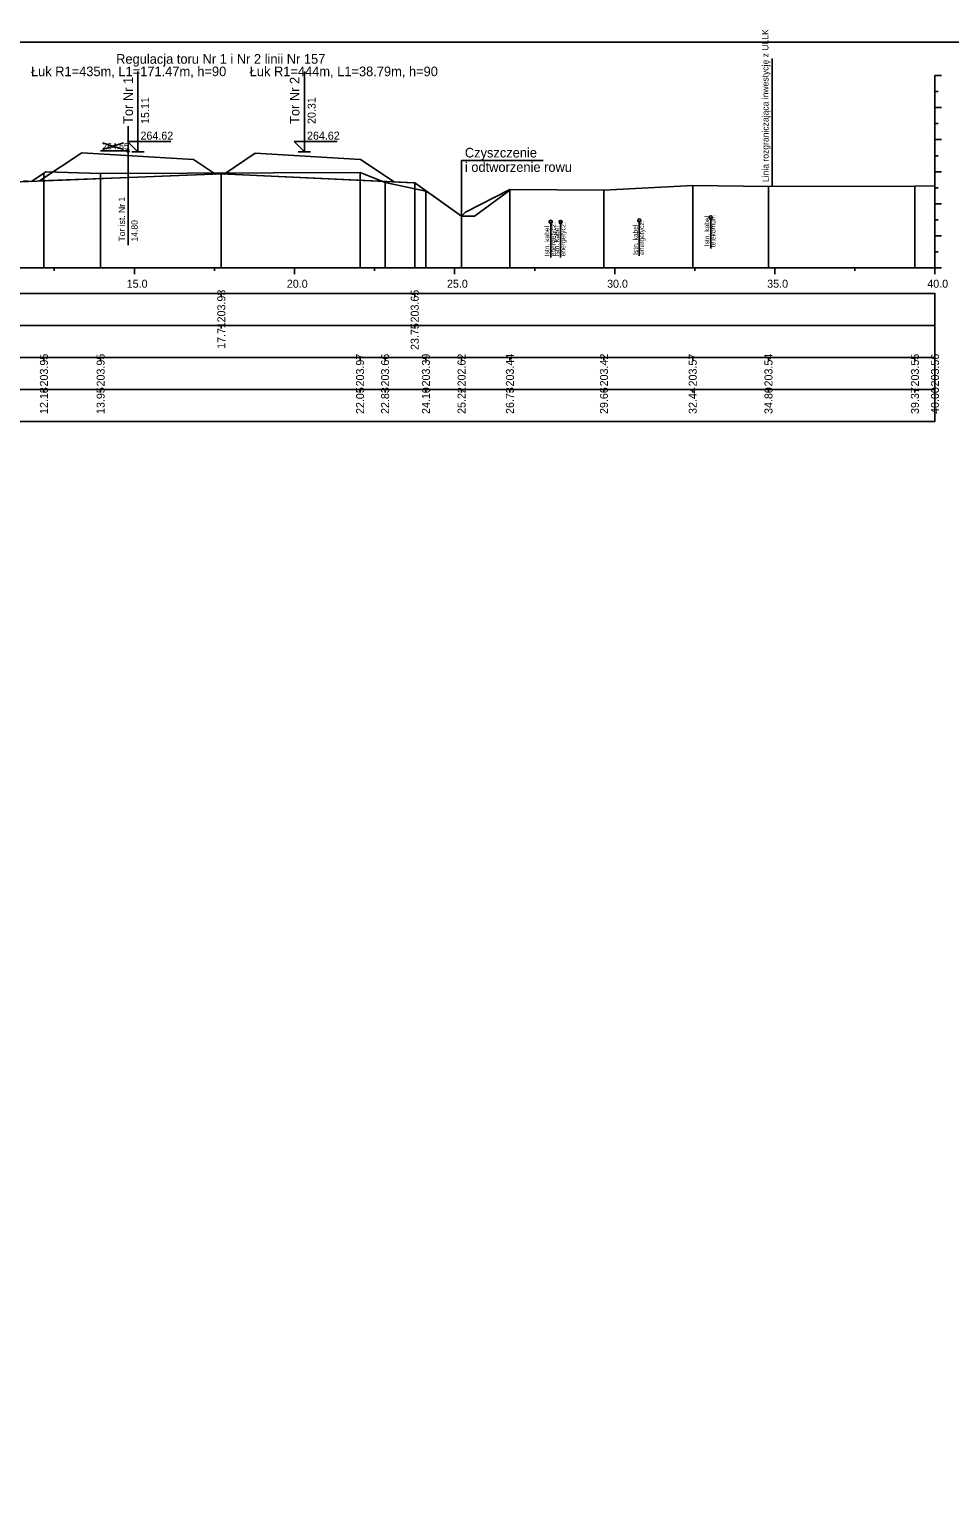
# Model space of a CAD drawing. Extents: x 6516023 to 6560129, y 5513077 to 5529206.
# Drawn here: x 6520867.27 to 6520896.01, y 5514308.51 to 5514354.4 of the extents above; entities that cross this region are included whole.
import ezdxf

# ---------------------------------------------------------------- set-up
doc = ezdxf.new("R2010")
doc.units = 0
for name, color, linetype in [('IR_default', 7, 'Continuous'), ('TOR_PRZEK_P-kable', 7, 'Continuous'), ('TOR_PRZEK_P-komponent', 7, 'Continuous'), ('TOR_PRZEK_P-odwodnienie', 7, 'Continuous'), ('TOR_PRZEK_P-tabelka istniejace', 7, 'Continuous'), ('TOR_PRZEK_P-tabelka projektowane', 7, 'Continuous'), ('TOR_PRZEK_P-teren istniejacy', 7, 'Continuous'), ('TOR_PRZEK_P-tory istniejace', 7, 'Continuous'), ('TOR_PRZEK_P-tory projektowane', 7, 'Continuous'), ('TOR_PRZEK_P-uklad odniesienia', 7, 'Continuous'), ('TOR_PRZEK_P-warstwa ochronna II', 7, 'Continuous'), ('TOR_PS_T-granica PKP-projektowana', 7, 'Continuous'), ('TOR_RAMKI-ramka+tabelka 1', 7, 'Continuous')]:
    doc.layers.add(name, color=color, linetype=linetype)

msp = doc.modelspace()

# ---------------------------------------------------------------- linework, layer by layer
at = {"layer": 'IR_default'}
msp.add_lwpolyline([(6520866.988, 5514349.644), (6520873.267, 5514349.887), (6520879.263, 5514349.606)], dxfattribs=at)
at = {"layer": 'TOR_PRZEK_P-kable'}
for p, q in [((6520888.549, 5514348.527), (6520888.549, 5514347.553)), ((6520883.554, 5514348.389), (6520883.554, 5514347.279)), ((6520883.862, 5514348.386), (6520883.862, 5514347.276)), ((6520886.32, 5514348.433), (6520886.32, 5514347.323))]:
    msp.add_line(p, q, dxfattribs=at)
for centre in [(6520886.32, 5514348.433), (6520888.549, 5514348.527), (6520883.554, 5514348.389), (6520883.862, 5514348.386)]:
    msp.add_circle(centre, 0.05, dxfattribs=at)
at = {"layer": 'TOR_PRZEK_P-komponent'}
msp.add_lwpolyline([(6520868.907, 5514350.546), (6520872.4, 5514350.336), (6520873.085, 5514349.88), (6520873.267, 5514349.887), (6520873.352, 5514349.883), (6520874.327, 5514350.533), (6520877.611, 5514350.336), (6520878.664, 5514349.634), (6520873.267, 5514349.887), (6520871.412, 5514349.813), (6520870.662, 5514349.783), (6520867.589, 5514349.667), (6520867.589, 5514349.667)], close=True, dxfattribs=at)
at = {"layer": 'TOR_PRZEK_P-odwodnienie'}
for p, q in [((6520880.769, 5514348.571), (6520880.769, 5514350.307)), ((6520880.769, 5514350.307), (6520883.32, 5514350.307)), ((6520879.306, 5514349.604), (6520880.769, 5514348.571))]:
    msp.add_line(p, q, dxfattribs=at)
msp.add_lwpolyline([(6520880.769, 5514348.571), (6520881.169, 5514348.571), (6520882.304, 5514349.4)], dxfattribs=at)
at = {"layer": 'TOR_PRZEK_P-tabelka istniejace'}
for p, q in [((6520867.727, 5514344.056), (6520867.727, 5514344.156)), ((6520869.498, 5514344.056), (6520869.498, 5514344.156)), ((6520877.599, 5514344.056), (6520877.599, 5514344.156)), ((6520878.381, 5514344.056), (6520878.381, 5514344.156)), ((6520879.655, 5514344.056), (6520879.655, 5514344.156)), ((6520880.769, 5514344.056), (6520880.769, 5514344.156)), ((6520882.278, 5514344.056), (6520882.278, 5514344.156)), ((6520885.215, 5514344.056), (6520885.215, 5514344.156)), ((6520887.987, 5514344.056), (6520887.987, 5514344.156)), ((6520890.353, 5514344.056), (6520890.353, 5514344.156)), ((6520894.926, 5514344.056), (6520894.926, 5514344.156)), ((6520895.552, 5514344.056), (6520895.552, 5514344.156)), ((6520811.752, 5514343.156), (6520895.552, 5514343.156)), ((6520867.727, 5514343.056), (6520867.727, 5514343.156)), ((6520869.498, 5514343.056), (6520869.498, 5514343.156)), ((6520877.599, 5514343.056), (6520877.599, 5514343.156)), ((6520878.381, 5514343.056), (6520878.381, 5514343.156)), ((6520879.655, 5514343.056), (6520879.655, 5514343.156)), ((6520880.769, 5514343.056), (6520880.769, 5514343.156)), ((6520882.278, 5514343.056), (6520882.278, 5514343.156)), ((6520885.215, 5514343.056), (6520885.215, 5514343.156)), ((6520887.987, 5514343.056), (6520887.987, 5514343.156)), ((6520890.353, 5514343.056), (6520890.353, 5514343.156)), ((6520894.926, 5514343.056), (6520894.926, 5514343.156)), ((6520895.552, 5514343.056), (6520895.552, 5514343.156))]:
    msp.add_line(p, q, dxfattribs=at)
for points in [[(6520867.727, 5514349.908), (6520867.727, 5514347.156), (6520867.727, 5514347.026), (6520867.727, 5514346.956)], [(6520869.498, 5514349.904), (6520869.498, 5514347.156), (6520869.498, 5514347.026), (6520869.498, 5514346.956)], [(6520877.599, 5514349.926), (6520877.599, 5514347.156), (6520877.599, 5514347.026), (6520877.599, 5514346.956)], [(6520878.381, 5514349.616), (6520878.381, 5514347.156), (6520878.381, 5514347.026), (6520878.381, 5514346.956)], [(6520882.278, 5514349.4), (6520882.278, 5514347.156), (6520882.278, 5514347.026), (6520882.278, 5514346.956)], [(6520887.987, 5514349.523), (6520887.987, 5514347.156), (6520887.987, 5514347.026), (6520887.987, 5514346.956)], [(6520890.353, 5514349.495), (6520890.353, 5514347.156), (6520890.353, 5514347.026), (6520890.353, 5514346.956)], [(6520894.926, 5514349.508), (6520894.926, 5514347.156), (6520894.926, 5514347.026), (6520894.926, 5514346.956)], [(6520895.552, 5514349.516), (6520895.552, 5514347.156), (6520895.552, 5514347.026), (6520895.552, 5514346.956)], [(6520879.655, 5514349.343), (6520879.655, 5514347.156), (6520879.655, 5514347.026), (6520879.655, 5514346.956)], [(6520885.215, 5514349.374), (6520885.215, 5514347.156), (6520885.215, 5514347.026), (6520885.215, 5514346.956)], [(6520880.769, 5514348.571), (6520880.769, 5514347.156), (6520880.769, 5514347.026), (6520880.769, 5514346.956)]]:
    msp.add_lwpolyline(points, dxfattribs=at)
msp.add_lwpolyline([(6520811.752, 5514344.156), (6520811.752, 5514342.156), (6520895.552, 5514342.156), (6520895.552, 5514344.156)], close=True, dxfattribs=at)
at = {"layer": 'TOR_PRZEK_P-tabelka projektowane'}
for p, q in [((6520873.267, 5514346.056), (6520873.267, 5514346.156)), ((6520879.306, 5514346.056), (6520879.306, 5514346.156)), ((6520811.752, 5514345.156), (6520895.552, 5514345.156)), ((6520873.267, 5514345.056), (6520873.267, 5514345.156)), ((6520879.306, 5514345.056), (6520879.306, 5514345.156))]:
    msp.add_line(p, q, dxfattribs=at)
for points in [[(6520873.267, 5514349.887), (6520873.267, 5514347.156), (6520873.267, 5514347.026), (6520873.267, 5514346.956)], [(6520879.306, 5514349.604), (6520879.306, 5514347.156), (6520879.306, 5514347.026), (6520879.306, 5514346.956)]]:
    msp.add_lwpolyline(points, dxfattribs=at)
msp.add_lwpolyline([(6520811.752, 5514346.156), (6520811.752, 5514344.156), (6520895.552, 5514344.156), (6520895.552, 5514346.156)], close=True, dxfattribs=at)
at = {"layer": 'TOR_PRZEK_P-teren istniejacy'}
msp.add_lwpolyline([(6520867.093, 5514349.675), (6520867.338, 5514349.645), (6520867.727, 5514349.908), (6520867.79, 5514349.956), (6520869.498, 5514349.904), (6520877.599, 5514349.926), (6520878.381, 5514349.616), (6520879.655, 5514349.343), (6520879.812, 5514349.258), (6520880.769, 5514348.571), (6520880.894, 5514348.692), (6520882.278, 5514349.4), (6520885.215, 5514349.374), (6520887.987, 5514349.523), (6520890.353, 5514349.495), (6520894.926, 5514349.508), (6520895.552, 5514349.516)], dxfattribs=at)
at = {"layer": 'TOR_PRZEK_P-tory istniejace'}
for p, q in [((6520870.354, 5514351.381), (6520870.354, 5514347.66)), ((6520869.555, 5514350.652), (6520870.207, 5514350.855)), ((6520869.555, 5514350.855), (6520870.207, 5514350.652)), ((6520870.355, 5514350.605), (6520869.489, 5514350.605))]:
    msp.add_line(p, q, dxfattribs=at)
msp.add_circle((6520870.355, 5514350.605), 0.035, dxfattribs=at)
at = {"layer": 'TOR_PRZEK_P-tory projektowane'}
for p, q in [((6520870.662, 5514351.453), (6520870.662, 5514353.086)), ((6520875.862, 5514351.453), (6520875.862, 5514353.086)), ((6520870.662, 5514351.453), (6520870.662, 5514350.576)), ((6520875.862, 5514351.453), (6520875.862, 5514350.576)), ((6520870.662, 5514350.576), (6520870.342, 5514350.895)), ((6520870.342, 5514350.895), (6520871.687, 5514350.895)), ((6520875.862, 5514350.576), (6520875.542, 5514350.895)), ((6520875.542, 5514350.895), (6520876.887, 5514350.895)), ((6520870.47, 5514350.576), (6520870.853, 5514350.576)), ((6520875.67, 5514350.576), (6520876.053, 5514350.576))]:
    msp.add_line(p, q, dxfattribs=at)
at = {"layer": 'TOR_PRZEK_P-uklad odniesienia'}
for p, q in [((6520895.552, 5514352.956), (6520895.552, 5514346.956)), ((6520895.752, 5514352.956), (6520895.552, 5514352.956)), ((6520895.652, 5514352.456), (6520895.552, 5514352.456)), ((6520895.752, 5514351.956), (6520895.552, 5514351.956)), ((6520895.652, 5514351.456), (6520895.552, 5514351.456)), ((6520895.752, 5514350.956), (6520895.552, 5514350.956)), ((6520895.652, 5514350.456), (6520895.552, 5514350.456)), ((6520895.752, 5514349.956), (6520895.552, 5514349.956)), ((6520895.652, 5514349.456), (6520895.552, 5514349.456)), ((6520895.752, 5514348.956), (6520895.552, 5514348.956)), ((6520895.652, 5514348.456), (6520895.552, 5514348.456)), ((6520895.752, 5514347.956), (6520895.552, 5514347.956)), ((6520895.652, 5514347.456), (6520895.552, 5514347.456)), ((6520815.552, 5514346.956), (6520895.552, 5514346.956)), ((6520868.052, 5514346.856), (6520868.052, 5514346.956)), ((6520870.552, 5514346.756), (6520870.552, 5514346.956)), ((6520873.052, 5514346.856), (6520873.052, 5514346.956)), ((6520875.552, 5514346.756), (6520875.552, 5514346.956)), ((6520878.052, 5514346.856), (6520878.052, 5514346.956)), ((6520880.552, 5514346.756), (6520880.552, 5514346.956)), ((6520883.052, 5514346.856), (6520883.052, 5514346.956)), ((6520885.552, 5514346.756), (6520885.552, 5514346.956)), ((6520888.052, 5514346.856), (6520888.052, 5514346.956)), ((6520890.552, 5514346.756), (6520890.552, 5514346.956)), ((6520893.052, 5514346.856), (6520893.052, 5514346.956)), ((6520895.552, 5514346.756), (6520895.552, 5514346.956)), ((6520895.752, 5514346.956), (6520895.552, 5514346.956))]:
    msp.add_line(p, q, dxfattribs=at)
at = {"layer": 'TOR_PRZEK_P-warstwa ochronna II'}
msp.add_lwpolyline([(6520866.988, 5514349.644), (6520873.267, 5514349.887), (6520879.306, 5514349.604)], dxfattribs=at)
at = {"layer": 'TOR_PS_T-granica PKP-projektowana'}
msp.add_line((6520890.467, 5514349.495), (6520890.467, 5514353.492), dxfattribs=at)
at = {"layer": 'TOR_RAMKI-ramka+tabelka 1'}
msp.add_lwpolyline([(6520722.102, 5514354.006), (6520969.602, 5514354.006), (6520969.602, 5514262.506), (6520722.102, 5514262.506)], close=True, dxfattribs=at)

# ---------------------------------------------------------------- texts
at = {"layer": 'TOR_PRZEK_P-kable'}
for s, height, p in [('Istn. kabel', 0.14999, (6520888.505, 5514347.629)), ('telekomun.', 0.15, (6520888.699, 5514347.601)), ('Istn. kabel', 0.14999, (6520883.509, 5514347.315)), ('energetycz.', 0.14999, (6520883.703, 5514347.315)), ('Istn. kabel', 0.14999, (6520883.816, 5514347.312)), ('energetycz.', 0.14999, (6520884.011, 5514347.312)), ('Istn. kabel', 0.14999, (6520886.275, 5514347.359)), ('energetycz.', 0.14999, (6520886.469, 5514347.359))]:
    msp.add_text(s, height=height, rotation=90.0511, dxfattribs=at).set_placement(p)
at = {"layer": 'TOR_PRZEK_P-odwodnienie'}
for s, p in [('Czyszczenie', (6520880.872, 5514350.4)), ('i odtworzenie rowu', (6520880.872, 5514349.95))]:
    msp.add_text(s, height=0.3, dxfattribs=at).set_placement(p)
at = {"layer": 'TOR_PRZEK_P-tabelka istniejace'}
for s, p in [('203.95', (6520867.852, 5514343.247)), ('203.95', (6520869.623, 5514343.247)), ('203.97', (6520877.724, 5514343.248)), ('203.66', (6520878.506, 5514343.247)), ('203.39', (6520879.78, 5514343.248)), ('202.62', (6520880.894, 5514343.25)), ('203.44', (6520882.403, 5514343.248)), ('203.42', (6520885.34, 5514343.25)), ('203.57', (6520888.112, 5514343.248)), ('203.54', (6520890.478, 5514343.248)), ('203.55', (6520895.051, 5514343.247)), ('203.56', (6520895.677, 5514343.247)), ('12.18', (6520867.852, 5514342.387)), ('13.95', (6520869.623, 5514342.387)), ('22.05', (6520877.724, 5514342.387)), ('22.83', (6520878.506, 5514342.387)), ('24.10', (6520879.78, 5514342.388)), ('25.22', (6520880.894, 5514342.39)), ('26.73', (6520882.403, 5514342.387)), ('29.66', (6520885.34, 5514342.387)), ('32.44', (6520888.112, 5514342.388)), ('34.80', (6520890.478, 5514342.388)), ('39.37', (6520895.051, 5514342.388)), ('40.00', (6520895.677, 5514342.388))]:
    msp.add_text(s, height=0.25, rotation=90, dxfattribs=at).set_placement(p)
at = {"layer": 'TOR_PRZEK_P-tabelka projektowane'}
for s, p in [('203.93', (6520873.392, 5514345.248)), ('203.65', (6520879.431, 5514345.247)), ('17.71', (6520873.392, 5514344.422)), ('23.75', (6520879.431, 5514344.387))]:
    msp.add_text(s, height=0.25, rotation=90, dxfattribs=at).set_placement(p)
at = {"layer": 'TOR_PRZEK_P-tory istniejace'}
msp.add_text('264.65', height=0.2, dxfattribs=at).set_placement((6520869.555, 5514350.655))
for s, rotation, p in [('Tor ist. Nr 1', 90.0511, (6520870.261, 5514347.775)), ('14.80', 90, (6520870.655, 5514347.775))]:
    msp.add_text(s, height=0.2, rotation=rotation, dxfattribs=at).set_placement(p)
at = {"layer": 'TOR_PRZEK_P-tory projektowane'}
for s, height, rotation, p in [('Regulacja toru Nr 1 i Nr 2 linii Nr 157', 0.3, 360, (6520869.982, 5514353.328)), ('Łuk R1=435m, L1=171.47m, h=90', 0.3, 360, (6520867.321, 5514352.939)), ('Łuk R1=444m, L1=38.79m, h=90', 0.3, 360, (6520874.153, 5514352.939)), ('Tor Nr 1', 0.3, 90, (6520870.507, 5514351.447)), ('Tor Nr 2', 0.3, 90, (6520875.707, 5514351.447)), ('15.11', 0.25, 90, (6520871.012, 5514351.446)), ('20.31', 0.25, 90, (6520876.212, 5514351.446))]:
    msp.add_text(s, height=height, rotation=rotation, dxfattribs=at).set_placement(p)
for p in [(6520870.742, 5514350.956), (6520875.942, 5514350.956)]:
    msp.add_text('264.62', height=0.25, dxfattribs=at).set_placement(p)
at = {"layer": 'TOR_PRZEK_P-uklad odniesienia'}
for s, p in [('15.0', (6520870.313, 5514346.331)), ('20.0', (6520875.313, 5514346.331)), ('25.0', (6520880.313, 5514346.331)), ('30.0', (6520885.313, 5514346.331)), ('35.0', (6520890.313, 5514346.331)), ('40.0', (6520895.313, 5514346.331))]:
    msp.add_text(s, height=0.25, dxfattribs=at).set_placement(p)
at = {"layer": 'TOR_PS_T-granica PKP-projektowana'}
msp.add_text('Linia rozgraniczająca inwestycję z ULLK', height=0.2, rotation=90.0511, dxfattribs=at).set_placement((6520890.356, 5514349.632))

doc.saveas('drawing.dxf')
